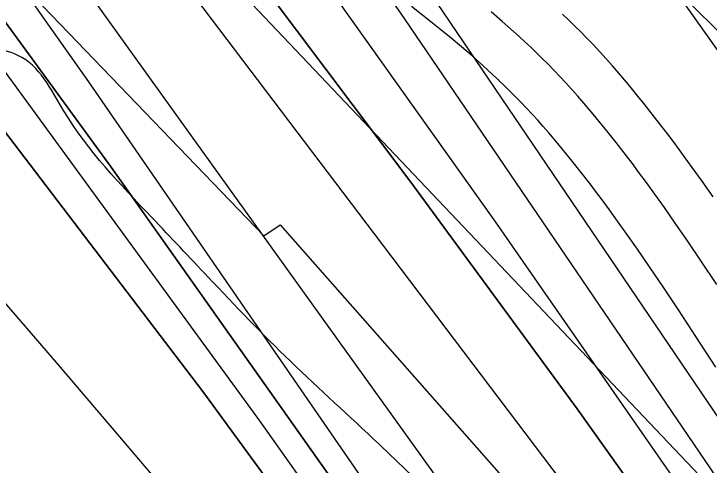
# Model space of a CAD drawing. Extents: x 3279314 to 3317160, y 734079 to 759431.
# Drawn here: x 3309630.9 to 3309857.7, y 749760.2 to 749907.4 of the extents above; entities that cross this region are included whole.
import ezdxf

# ---------------------------------------------------------------- set-up
doc = ezdxf.new("R2010")
doc.units = 0
for name, color, linetype in [('V-RIVR-EDGE', 7, 'Continuous'), ('V-ROAD-CNTR', 7, 'Continuous'), ('V-RRAP-RVMT', 7, 'Continuous'), ('V-RRAP-RVMT-IDEN', 7, 'Continuous'), ('V-SITE-VEGE', 7, 'Continuous'), ('V-TOPO-DPTH', 7, 'Continuous'), ('V-TOPO-MAJR', 7, 'Continuous'), ('V-TOPO-MINR', 7, 'Continuous'), ('V-TOPO-WATR', 7, 'Continuous'), ('V-WETL-SWMP', 7, 'Continuous')]:
    doc.layers.add(name, color=color, linetype=linetype)

msp = doc.modelspace()

# ---------------------------------------------------------------- linework, layer by layer
at = {"layer": 'V-RIVR-EDGE'}
msp.add_spline([(3310321.13, 749040.23), (3310300.43, 749054.71), (3310291.48, 749060.21), (3310284.53, 749069.69), (3310279.08, 749082.15), (3310276.14, 749099.09), (3310273.16, 749101.58), (3310272.66, 749103.08), (3310274.17, 749108.55), (3310272.69, 749114.53), (3310270.22, 749124), (3310267.74, 749126.49), (3310257.78, 749125.02), (3310250.81, 749127.03), (3310248.83, 749130.03), (3310246.36, 749138), (3310246.37, 749142.98), (3310240.9, 749146.48), (3310227.47, 749153.98), (3310224.49, 749156.98), (3310223.53, 749170.92), (3310223.05, 749178.39), (3310221.57, 749182.88), (3310210.16, 749201.33), (3310196.27, 749220.28), (3310184.35, 749234.26), (3310180.89, 749244.22), (3310168.48, 749260.69), (3310132.24, 749302.6), (3310100.95, 749338.04), (3310093.01, 749349.51), (3310080.1, 749360.99), (3310068.19, 749377.95), (3310063.22, 749384.44), (3310063.24, 749392.9), (3310059.28, 749401.38), (3310050.84, 749409.37), (3310038.9, 749415.37), (3310032.93, 749417.88), (3310031.94, 749421.36), (3310031.97, 749431.32), (3310027.51, 749441.79), (3310013.62, 749463.24), (3310002.21, 749480.19), (3309996.75, 749484.69), (3309989.8, 749494.17), (3309966.47, 749525.1), (3309915.81, 749577.01), (3309885.51, 749606.96), (3309870.12, 749627.91), (3309858.72, 749646.37), (3309848.3, 749660.83), (3309832.41, 749680.29), (3309811.56, 749707.23), (3309792.19, 749727.7), (3309770.83, 749747.17), (3309749.97, 749767.14), (3309721.15, 749794.1), (3309694.33, 749821.55), (3309675.95, 749841.02), (3309647.16, 749875.94), (3309632.27, 749893.91), (3309623.81, 749897.91), (3309619.35, 749905.89), (3309612.4, 749914.37), (3309608.42, 749917.87), (3309602.95, 749917.88), (3309597.97, 749917.89), (3309593.49, 749919.4), (3309591.01, 749923.39), (3309589.53, 749928.87), (3309582.58, 749936.85), (3309559.72, 749955.33), (3309517.49, 749996.77), (3309500.12, 750016.73), (3309486.72, 750038.67), (3309451.96, 750074.11), (3309414.2, 750111.55), (3309372.47, 750150), (3309355.08, 750165.97), (3309348.13, 750174.95), (3309345.66, 750180.94), (3309337.24, 750197.39), (3309328.3, 750210.36), (3309324.84, 750220.82), (3309324.86, 750227.79), (3309323.88, 750231.78), (3309308.97, 750246.75), (3309301.02, 750253.25), (3309289.58, 750255.27), (3309275.65, 750261.28), (3309266.21, 750269.27), (3309256.29, 750285.23), (3309242.39, 750304.18), (3309232.48, 750324.13), (3309226.56, 750344.06), (3309225.09, 750354.02), (3309225.1, 750360.49), (3309226.61, 750366.47), (3309226.63, 750374.93), (3309224.66, 750381.91), (3309217.72, 750394.37), (3309214.25, 750402.35), (3309208.81, 750416.8), (3309202.88, 750437.23), (3309195.97, 750461.15), (3309191.05, 750483.07), (3309177.66, 750507.51), (3309165.75, 750523.97), (3309142.39, 750541.95), (3309121.53, 750561.92), (3309087.25, 750593.38), (3309058.44, 750623.32), (3309023.66, 750653.78), (3308984.89, 750682.26), (3308965.52, 750701.73), (3308934.71, 750725.21), (3308916.82, 750741.69), (3308889.5, 750766.65), (3308879.07, 750781.12), (3308861.7, 750803.57), (3308838.86, 750831.51), (3308825.46, 750846.48), (3308814.55, 750864.44), (3308799.66, 750884.89), (3308786.77, 750907.83), (3308769.91, 750936.75), (3308755.5, 750949.23), (3308730.15, 750966.23), (3308702.32, 750989.7), (3308667.03, 751014.68), (3308635.22, 751038.16), (3308607.37, 751054.17), (3308596.45, 751066.15), (3308577.55, 751076.15), (3308544.74, 751098.14), (3308515.42, 751122.12), (3308480.63, 751147.1), (3308431.9, 751178.59), (3308381.19, 751210.58), (3308313.08, 751254.57), (3308298.17, 751264.07), (3308277.31, 751288.02), (3308255.95, 751308.99), (3308247.01, 751317.97), (3308234.57, 751321.99), (3308223.13, 751325), (3308216.67, 751329.5), (3308211.21, 751335.99), (3308207.75, 751346.95), (3308191.84, 751357.45), (3308167.47, 751369.96), (3308143.1, 751381.47), (3308114.75, 751393.99), (3308098.83, 751402), (3308065.53, 751427.97), (3308034.73, 751454.44), (3307987.99, 751482.94), (3307953.18, 751501.95), (3307919.38, 751524.44), (3307889.04, 751538.95), (3307842.78, 751558.49), (3307826.37, 751569.48), (3307807.98, 751583.97), (3307787.11, 751600.95), (3307757.78, 751617.95), (3307730.93, 751635.94), (3307709.54, 751642.47), (3307686.18, 751660.95), (3307647.39, 751683.46), (3307590.22, 751719.45), (3307548.46, 751746.94), (3307501.72, 751774.94), (3307418.18, 751822.45), (3307378.91, 751849.94), (3307352.06, 751864.44), (3307323.22, 751882.44), (3307282.93, 751899.97), (3307232.7, 751923.5), (3307180.99, 751954.99), (3307151.19, 751984.94), (3307118.88, 752007.93), (3307079.59, 752027.95), (3307037.81, 752048.46), (3306959.2, 752074.05), (3306908.45, 752091.61), (3306835.32, 752115.69), (3306813.43, 752124.71), (3306798, 752129.23), (3306775.59, 752128.29), (3306737.24, 752125.39), (3306707.36, 752121.48), (3306675.99, 752124.05), (3306640.67, 752138.08), (3306619.79, 752149.59), (3306586.97, 752168.09), (3306556.14, 752186.09), (3306540.22, 752191.11), (3306530.77, 752196.11), (3306523.31, 752198.12), (3306509.86, 752198.66), (3306494.43, 752199.19), (3306481.99, 752202.21), (3306455.62, 752212.73), (3306426.27, 752223.26), (3306394.43, 752235.79), (3306377.52, 752244.3), (3306357.63, 752254.8), (3306340.22, 752261.82), (3306315.84, 752271.84), (3306291.96, 752278.87), (3306250.66, 752292.41), (3306229.29, 752305.91), (3306214.86, 752312.92), (3306196.46, 752320.43), (3306178.54, 752322.47), (3306158.63, 752327.5), (3306122.35, 752354.48), (3306083.1, 752388.93), (3306035.88, 752426.89), (3305994.62, 752454.38), (3305960.83, 752483.35), (3305942.93, 752491.36), (3305925.51, 752496.38), (3305911.08, 752501.39), (3305890.21, 752519.37), (3305880.28, 752528.36), (3305854.92, 752543.36), (3305817.11, 752558.39), (3305791.24, 752567.92), (3305763.88, 752577.45), (3305740.5, 752586.47), (3305713.14, 752599.98), (3305680.82, 752615.99), (3305651.97, 752630.01), (3305614.66, 752644.04), (3305572.38, 752660.58), (3305548.49, 752666.61), (3305515.65, 752676.65), (3305473.87, 752696.18), (3305452.48, 752705.69), (3305406.24, 752733.19), (3305373.44, 752759.66), (3305338.65, 752786.14), (3305328.71, 752794.13), (3305312.3, 752802.64), (3305286.93, 752813.66), (3305252.11, 752826.69), (3305242.16, 752830.2), (3305208.83, 752844.72), (3305177.02, 752867.21), (3305143.72, 752892.19), (3305118.38, 752915.16), (3305099, 752933.13), (3305078.61, 752943.14), (3305068.68, 752953.62), (3305059.76, 752971.57), (3305047.83, 752980.06), (3305022.47, 752992.58), (3305004.56, 752998.1), (3304987.64, 753004.11), (3304962.77, 753016.13), (3304950.35, 753026.12), (3304927, 753047.59), (3304902.65, 753069.06), (3304884.27, 753085.54), (3304875.32, 753093.03), (3304866.37, 753098.53), (3304851.45, 753104.04), (3304833.04, 753108.07), (3304825.58, 753113.07), (3304814.14, 753120.56), (3304795.25, 753131.07), (3304772.88, 753147.56), (3304761.44, 753154.06), (3304763.94, 753158.04), (3304771.92, 753160.01), (3304783.88, 753164.96), (3304789.87, 753171.91), (3304791.88, 753177.39), (3304788.41, 753185.36), (3304783.94, 753189.36), (3304774.98, 753188.88), (3304768, 753187.9), (3304759.52, 753180.45), (3304750.53, 753171.51), (3304743.06, 753171.03), (3304737.09, 753172.04), (3304729.16, 753187.5), (3304721.73, 753203.95), (3304719.77, 753216.4), (3304715.85, 753239.82), (3304713.88, 753252.27), (3304707.95, 753266.73), (3304696.05, 753288.66), (3304696.05, 753291.15), (3304698.05, 753293.14), (3304721.87, 753260.22), (3304725.85, 753259.21), (3304731.83, 753261.69), (3304735.33, 753264.17), (3304733.35, 753270.15), (3304720.92, 753276.65), (3304713.96, 753281.65), (3304711.48, 753286.14), (3304713.98, 753291.11), (3304717.98, 753296.58), (3304717.99, 753300.56), (3304718.5, 753307.03), (3304717.02, 753313.51), (3304711.57, 753324.98), (3304706.64, 753344.91), (3304708.16, 753355.36), (3304713.67, 753366.3), (3304719.16, 753370.27), (3304720.66, 753373.26), (3304721.2, 753393.17), (3304720.24, 753405.62), (3304722.25, 753412.09), (3304722.76, 753416.07), (3304717.78, 753416.58), (3304715.78, 753414.1), (3304705.78, 753396.7), (3304698.79, 753388.75), (3304690.8, 753382.79), (3304689.3, 753379.81), (3304686.29, 753369.36), (3304679.29, 753358.92), (3304660.84, 753349), (3304644.89, 753343.07), (3304640.41, 753343.08), (3304636.93, 753344.58), (3304631.46, 753345.09), (3304617.01, 753341.14), (3304603.55, 753337.19), (3304582.13, 753334.26), (3304568.69, 753336.28), (3304558.23, 753332.33), (3304554.24, 753329.85), (3304552.23, 753325.37), (3304552.22, 753319.89), (3304556.69, 753317.39), (3304565.16, 753317.37), (3304576.61, 753317.34), (3304598.04, 753325.26), (3304606.01, 753325.24), (3304613.48, 753325.22), (3304648.36, 753335.09), (3304667.78, 753333.55), (3304668.76, 753326.58), (3304665.26, 753321.61), (3304643.84, 753318.67), (3304628.9, 753317.21), (3304618.94, 753317.24), (3304605.48, 753310.3), (3304596.99, 753303.35), (3304588.02, 753300.88), (3304567.61, 753299.44), (3304549.68, 753299.98), (3304541.72, 753301.99), (3304535.25, 753305.49), (3304526.8, 753311.99), (3304519.87, 753327.44), (3304518.9, 753335.41), (3304521.39, 753337.4), (3304525.87, 753336.89), (3304526.84, 753326.93), (3304529.33, 753326.92), (3304534.81, 753329.4), (3304537.33, 753338.35), (3304537.34, 753342.34), (3304537.86, 753354.29), (3304541.37, 753363.24), (3304546.86, 753368.71), (3304559.32, 753371.16), (3304574.27, 753376.6), (3304588.22, 753378.06), (3304594.7, 753384.02), (3304597.71, 753389.99), (3304596.72, 753393.48), (3304592.24, 753395.98), (3304585.76, 753391.02), (3304573.81, 753391.05), (3304554.38, 753389.6), (3304538.93, 753384.66), (3304531.44, 753374.72), (3304526.44, 753364.27), (3304528.89, 753350.82), (3304526.89, 753347.34), (3304520.9, 753341.38), (3304515.92, 753340.9), (3304509.95, 753341.41), (3304494.53, 753349.41), (3304491.56, 753355.9), (3304490.57, 753360.38), (3304490.59, 753365.36), (3304496.09, 753376.8), (3304507.09, 753394.7), (3304515.59, 753407.62), (3304516.11, 753419.07), (3304517.12, 753423.55), (3304526.1, 753431), (3304531.1, 753437.46), (3304532.61, 753445.92), (3304524.17, 753453.41), (3304521.69, 753458.9), (3304530.68, 753468.83), (3304541.15, 753474.28), (3304555.1, 753477.24), (3304557.09, 753479.22), (3304557.1, 753482.71), (3304543.16, 753483.24), (3304520.26, 753482.8), (3304499.35, 753484.84), (3304485.9, 753485.38), (3304474.95, 753484.41), (3304448.54, 753476.5), (3304441.56, 753474.53), (3304417.11, 753455.17), (3304393.67, 753438.3), (3304387.18, 753431.34), (3304378.71, 753431.36), (3304357.3, 753430.92), (3304348.83, 753429.94), (3304343.84, 753425.97), (3304328.37, 753410.58), (3304326.37, 753409.58), (3304314.92, 753410.11), (3304308.96, 753414.61), (3304303.5, 753421.09), (3304279.16, 753448.54), (3304275.21, 753458.51), (3304275.22, 753462.99), (3304280.21, 753469.45), (3304287.22, 753484.87), (3304290.73, 753495.82), (3304296.22, 753498.79), (3304306.68, 753501.26), (3304317.16, 753508.2), (3304337.61, 753522.09), (3304349.57, 753526.54), (3304379.96, 753532.94), (3304408.85, 753538.85), (3304418.82, 753542.31), (3304423.32, 753547.77), (3304423.33, 753551.76), (3304423.33, 753553.75), (3304421.84, 753554.75), (3304418.35, 753551.77), (3304410.38, 753551.79), (3304404.9, 753551.3), (3304391.95, 753548.35), (3304380.99, 753545.89), (3304368.53, 753544.42), (3304359.07, 753542.95), (3304347.6, 753538), (3304334.64, 753532.06), (3304327.66, 753526.6), (3304316.68, 753518.16), (3304306.22, 753513.7), (3304279.82, 753511.28), (3304275.34, 753513.78), (3304273.85, 753513.78), (3304261.39, 753511.33), (3304257.92, 753514.82), (3304257.94, 753522.79), (3304258.95, 753529.76), (3304264.43, 753532.23), (3304275.4, 753536.19), (3304283.38, 753540.65), (3304289.88, 753553.08)], degree=3, dxfattribs=at)
at = {"layer": 'V-ROAD-CNTR'}
for points in [[(3309789.22, 749885.67), (3309787.39, 749887.39), (3309785.63, 749889.02), (3309783.9, 749890.6), (3309780.37, 749893.73), (3309776.93, 749896.7), (3309773.54, 749899.55), (3309770.21, 749902.27), (3309766.95, 749904.89), (3309763.75, 749907.4), (3309760.62, 749909.81)], [(3309799.51, 749896.58), (3309797.63, 749898.35), (3309795.77, 749900.07), (3309793.93, 749901.75), (3309790.25, 749905.02), (3309786.65, 749908.13)], [(3309799.51, 749896.58), (3309797.63, 749898.35), (3309795.77, 749900.07), (3309793.93, 749901.75), (3309790.25, 749905.02), (3309786.65, 749908.13)], [(3309859, 749847.76), (3309855.41, 749852.89), (3309852.21, 749857.37), (3309849.38, 749861.28), (3309846.87, 749864.68), (3309844.64, 749867.65), (3309842.66, 749870.26), (3309839.18, 749874.74), (3309836.52, 749878.11), (3309834.48, 749880.64), (3309831.41, 749884.37), (3309828.26, 749888.09), (3309826.18, 749890.5), (3309824.1, 749892.84), (3309822.02, 749895.12), (3309819.96, 749897.32), (3309817.91, 749899.47), (3309815.87, 749901.55), (3309813.85, 749903.57), (3309811.84, 749905.54), (3309809.9, 749907.4)], [(3309860.22, 749819.14), (3309855.14, 749826.77), (3309850.65, 749833.42), (3309846.68, 749839.21), (3309843.16, 749844.24), (3309840.04, 749848.61), (3309837.27, 749852.42), (3309834.83, 749855.73), (3309832.67, 749858.61), (3309830.76, 749861.13), (3309827.38, 749865.49), (3309824.8, 749868.74), (3309822.85, 749871.16), (3309819.88, 749874.77), (3309816.86, 749878.35), (3309814.9, 749880.61), (3309812.95, 749882.8), (3309811, 749884.94), (3309809.06, 749887.01), (3309807.13, 749889.03), (3309805.21, 749891), (3309803.3, 749892.91), (3309801.4, 749894.77), (3309799.51, 749896.58)], [(3309860.22, 749819.14), (3309855.14, 749826.77), (3309850.65, 749833.42), (3309846.68, 749839.21), (3309843.16, 749844.24), (3309840.04, 749848.61), (3309837.27, 749852.42), (3309834.83, 749855.73), (3309832.67, 749858.61), (3309830.76, 749861.13), (3309827.38, 749865.49), (3309824.8, 749868.74), (3309822.85, 749871.16), (3309819.88, 749874.77), (3309816.86, 749878.35), (3309814.9, 749880.61), (3309812.95, 749882.8), (3309811, 749884.94), (3309809.06, 749887.01), (3309807.13, 749889.03), (3309805.21, 749891), (3309803.3, 749892.91), (3309801.4, 749894.77), (3309799.51, 749896.58)], [(3309859.95, 749792.16), (3309853.43, 749802.16), (3309847.71, 749810.87), (3309842.68, 749818.42), (3309838.26, 749824.98), (3309834.35, 749830.65), (3309830.91, 749835.58), (3309827.86, 749839.85), (3309825.17, 749843.56), (3309822.79, 749846.78), (3309820.69, 749849.58), (3309818.86, 749851.99), (3309815.57, 749856.24), (3309813.09, 749859.37), (3309811.22, 749861.69), (3309808.35, 749865.17), (3309805.46, 749868.6), (3309803.63, 749870.71), (3309801.81, 749872.76), (3309799.99, 749874.76), (3309798.17, 749876.7), (3309796.35, 749878.6), (3309794.55, 749880.44), (3309792.74, 749882.25), (3309790.95, 749884), (3309789.12, 749885.76)]]:
    msp.add_lwpolyline(points, dxfattribs=at)
at = {"layer": 'V-RRAP-RVMT'}
for p, q in [((3309608.29, 749943.48), (3309712.43, 749835.07)), ((3309712.43, 749835.07), (3309717.79, 749838.59)), ((3309717.79, 749838.59), (3309789.27, 749757.59))]:
    msp.add_line(p, q, dxfattribs=at)
at = {"layer": 'V-SITE-VEGE'}
msp.add_line((3309463.12, 750169.37), (3310044.15, 749557.18), dxfattribs=at)
at = {"layer": 'V-TOPO-DPTH'}
for points in [[(3309681.65, 749750.41), (3309645.45, 749793), (3309608.92, 749835.31), (3309548.24, 749904.79), (3309480.77, 749981.32), (3309412.83, 750057.41), (3309344.17, 750132.87), (3309275.03, 750207.89), (3309158.71, 750332.95), (3309134.62, 750358.59), (3309110.37, 750384.08), (3309085.87, 750409.33), (3309061.21, 750434.42), (3309036.28, 750459.24), (3309011.15, 750483.86), (3308985.72, 750508.17), (3308960.1, 750532.28), (3308815.26, 750666.89)], [(3309681.65, 749750.41), (3309645.45, 749793), (3309608.92, 749835.31), (3309548.24, 749904.79), (3309480.77, 749981.32), (3309412.83, 750057.41), (3309344.17, 750132.87), (3309275.03, 750207.89), (3309158.71, 750332.95), (3309134.62, 750358.59), (3309110.37, 750384.08), (3309085.87, 750409.33), (3309061.21, 750434.42), (3309036.28, 750459.24), (3309011.15, 750483.86), (3308985.72, 750508.17), (3308960.1, 750532.28), (3308815.26, 750666.89)], [(3309217.21, 750561.33), (3309232.82, 750542.29), (3309248.28, 750523.13), (3309263.51, 750503.78), (3309278.59, 750484.3), (3309308.03, 750445.78), (3309337.71, 750406.95), (3309367.39, 750368.12), (3309397.06, 750329.29), (3309426.74, 750290.46), (3309704.63, 749926.78), (3309760.08, 749853), (3309814.72, 749778.64), (3309868.17, 749703.41)], [(3311067.61, 747327.5), (3310634.85, 748303.26), (3310634.13, 748304.82), (3310633.39, 748306.38), (3310632.61, 748307.91), (3310631.81, 748309.44), (3310290.54, 748939.92), (3310242.67, 749026.57), (3310193.83, 749112.64), (3310143.51, 749197.86), (3310092.21, 749282.52), (3310027.94, 749386.53), (3310007.71, 749418.54), (3309987.04, 749450.24), (3309965.71, 749481.52), (3309943.94, 749512.5), (3309540.64, 750073.97), (3309478.09, 750159.49), (3309414.58, 750244.29), (3309349.63, 750327.99), (3309283.72, 750410.96), (3309177.61, 750542.23), (3309163.88, 750558.88)], [(3311067.61, 747327.5), (3310634.85, 748303.26), (3310634.13, 748304.82), (3310633.39, 748306.38), (3310632.61, 748307.91), (3310631.81, 748309.44), (3310290.54, 748939.92), (3310242.67, 749026.57), (3310193.83, 749112.64), (3310143.51, 749197.86), (3310092.21, 749282.52), (3310027.94, 749386.53), (3310007.71, 749418.54), (3309987.04, 749450.24), (3309965.71, 749481.52), (3309943.94, 749512.5), (3309540.64, 750073.97), (3309478.09, 750159.49), (3309414.58, 750244.29), (3309349.63, 750327.99), (3309283.72, 750410.96), (3309177.61, 750542.23), (3309163.88, 750558.88)], [(3309124.41, 750550.38), (3309349.45, 750270.22), (3309456.19, 750134.35), (3309560.94, 749996.99), (3309662.69, 749857.4), (3309762.45, 749716.32), (3309935.71, 749465.6), (3309947.15, 749448.64), (3309958.32, 749431.51), (3309969.09, 749414.12), (3309979.6, 749396.57), (3310390.28, 748692.15), (3310427.93, 748626.48), (3310464.96, 748560.46), (3310501.02, 748493.91), (3310536.46, 748427.01), (3310572.61, 748357.55), (3310589.28, 748325.02), (3310605.68, 748292.35), (3310621.65, 748259.48), (3310637.35, 748226.47), (3310660.84, 748176.26), (3310687.82, 748117.92), (3310714.45, 748059.43)], [(3309124.41, 750550.38), (3309349.45, 750270.22), (3309456.19, 750134.35), (3309560.94, 749996.99), (3309662.69, 749857.4), (3309762.45, 749716.32), (3309935.71, 749465.6), (3309947.15, 749448.64), (3309958.32, 749431.51), (3309969.09, 749414.12), (3309979.6, 749396.57), (3310390.28, 748692.15), (3310427.93, 748626.48), (3310464.96, 748560.46), (3310501.02, 748493.91), (3310536.46, 748427.01), (3310572.61, 748357.55), (3310589.28, 748325.02), (3310605.68, 748292.35), (3310621.65, 748259.48), (3310637.35, 748226.47), (3310660.84, 748176.26), (3310687.82, 748117.92), (3310714.45, 748059.43)], [(3309931.78, 749445.57), (3309821.29, 749605.31), (3309757.59, 749695.28), (3309692.62, 749784.29), (3309625.72, 749871.87), (3309557.54, 749958.49), (3309429.27, 750117.86), (3309399.96, 750153.84), (3309370.37, 750189.6), (3309340.36, 750225), (3309310.08, 750260.18), (3309279.28, 750294.89), (3309248.07, 750329.22), (3309216.25, 750362.99), (3309184.02, 750396.38), (3309090.74, 750491.26), (3309076.96, 750505.21), (3309063.14, 750519.12), (3309049.25, 750532.97), (3309035.32, 750546.77)], [(3309035.32, 750546.77), (3309049.25, 750532.97), (3309063.14, 750519.12), (3309076.96, 750505.21), (3309090.74, 750491.26), (3309184.02, 750396.38), (3309216.25, 750362.99), (3309248.07, 750329.22), (3309279.28, 750294.89), (3309310.08, 750260.18), (3309340.36, 750225), (3309370.37, 750189.6), (3309399.96, 750153.84), (3309429.27, 750117.86), (3309557.54, 749958.49), (3309625.72, 749871.87), (3309692.62, 749784.29), (3309757.59, 749695.28), (3309821.29, 749605.31), (3309931.78, 749445.57)]]:
    msp.add_lwpolyline(points, dxfattribs=at)
at = {"layer": 'V-TOPO-MAJR'}
msp.add_lwpolyline([(3310022.79, 749536.78), (3309567.67, 750207.86), (3309516.66, 750281.62), (3309464.78, 750354.75), (3309411.58, 750426.92), (3309357.5, 750498.46), (3309284.82, 750592.83)], dxfattribs=at)
at = {"layer": 'V-TOPO-MINR'}
for points in [[(3309681.65, 749750.41), (3309645.45, 749793), (3309608.92, 749835.31), (3309548.24, 749904.79), (3309480.77, 749981.32), (3309412.83, 750057.41), (3309344.17, 750132.87), (3309275.03, 750207.89), (3309158.71, 750332.95), (3309134.62, 750358.59), (3309110.37, 750384.08), (3309085.87, 750409.33), (3309061.21, 750434.42), (3309036.28, 750459.24), (3309011.15, 750483.86), (3308985.72, 750508.17), (3308960.1, 750532.28), (3308815.26, 750666.89)], [(3310783.77, 748085.28), (3310692.2, 748282.87), (3310682.21, 748304.06), (3310672.03, 748325.16), (3310661.57, 748346.12), (3310650.93, 748367), (3310536.79, 748587.13), (3310468.01, 748717.5), (3310398, 748847.19), (3310326.15, 748975.86), (3310253.06, 749103.86), (3310049.44, 749454.62), (3310041.59, 749467.8), (3310033.56, 749480.86), (3310025.25, 749493.74), (3310016.74, 749506.51), (3309870.8, 749720.54), (3309788.19, 749839.5), (3309704.23, 749957.49), (3309618.26, 750074.03), (3309530.96, 750189.6), (3309211.56, 750604.96)], [(3310822.37, 748050.92), (3310790.37, 748122.17), (3310757.93, 748193.23), (3310721.35, 748272.42), (3310706.67, 748303.64), (3310691.72, 748334.73), (3310676.35, 748365.61), (3310660.7, 748396.36), (3310614.15, 748486.34), (3310574.48, 748561.69), (3310534.09, 748636.63), (3310492.62, 748710.99), (3310450.44, 748784.96), (3310064.07, 749451.17), (3310053.43, 749469.07), (3310042.54, 749486.8), (3310031.27, 749504.3), (3310019.76, 749521.63), (3309758.4, 749905.94), (3309673.37, 750028.62), (3309586.93, 750150.28), (3309498.37, 750270.41), (3309408.39, 750389.5), (3309247.14, 750599.06)], [(3309873.75, 749670.08), (3309806.79, 749758.68), (3309748.56, 749835.7), (3309690.31, 749912.7), (3309632.03, 749989.69), (3309573.73, 750066.66), (3309412.7, 750279.17), (3309372.78, 750331.24), (3309332.49, 750383.02), (3309291.62, 750434.35), (3309250.37, 750485.38), (3309207.42, 750537.91), (3309187.12, 750562.24)], [(3309868.17, 749703.41), (3309814.72, 749778.64), (3309760.08, 749853), (3309704.63, 749926.78), (3309426.74, 750290.46), (3309397.06, 750329.29), (3309367.39, 750368.12), (3309337.71, 750406.95), (3309308.03, 750445.78), (3309278.59, 750484.3), (3309263.51, 750503.78), (3309248.28, 750523.13), (3309232.82, 750542.29), (3309217.21, 750561.33)], [(3309933.74, 749455.58), (3309792.56, 749659.68), (3309711.19, 749774.65), (3309628.2, 749888.42), (3309542.79, 750000.37), (3309455.76, 750111.12), (3309233.77, 750387.43), (3309222.57, 750401.21), (3309211.27, 750414.9), (3309199.81, 750428.47), (3309188.25, 750441.94), (3309176.46, 750455.22), (3309164.47, 750468.3), (3309152.19, 750481.11), (3309139.71, 750493.73), (3309129.5, 750503.82), (3309111.73, 750521.3), (3309093.91, 750538.74), (3309076.01, 750556.1)], [(3309903.26, 749835.42), (3309832.44, 749935.3), (3309758.72, 750033.07), (3309683.08, 750129.43), (3309570.45, 750268.65), (3309530.28, 750318.83), (3309490.46, 750369.28), (3309451.17, 750420.15), (3309412.23, 750471.28), (3309366.11, 750532.51), (3309350.45, 750553.21)], [(3310714.45, 748059.43), (3310687.82, 748117.92), (3310660.84, 748176.26), (3310637.35, 748226.47), (3310621.65, 748259.48), (3310605.68, 748292.35), (3310589.28, 748325.02), (3310572.61, 748357.55), (3310536.46, 748427.01), (3310501.02, 748493.91), (3310464.96, 748560.46), (3310427.93, 748626.48), (3310390.28, 748692.15), (3309979.6, 749396.57), (3309969.09, 749414.12), (3309958.32, 749431.51), (3309947.15, 749448.64), (3309935.71, 749465.6), (3309762.45, 749716.32), (3309662.69, 749857.4), (3309560.94, 749996.99), (3309456.19, 750134.35), (3309349.45, 750270.22), (3309124.41, 750550.38)], [(3309931.78, 749445.57), (3309821.29, 749605.31), (3309757.59, 749695.28), (3309692.62, 749784.29), (3309625.72, 749871.87), (3309557.54, 749958.49), (3309429.27, 750117.86), (3309399.96, 750153.84), (3309370.37, 750189.6), (3309340.36, 750225), (3309310.08, 750260.18), (3309279.28, 750294.89), (3309248.07, 750329.22), (3309216.25, 750362.99), (3309184.02, 750396.38), (3309090.74, 750491.26), (3309076.96, 750505.21), (3309063.14, 750519.12), (3309049.25, 750532.97), (3309035.32, 750546.77)], [(3309937.72, 749475.65), (3309655.36, 749885.28), (3309573.02, 750001.92), (3309488.97, 750117.3), (3309402.35, 750230.76), (3309314.04, 750342.95), (3309150.16, 750546.41)]]:
    msp.add_lwpolyline(points, dxfattribs=at)
at = {"layer": 'V-TOPO-WATR'}
msp.add_lwpolyline([(3311067.61, 747327.5), (3310634.85, 748303.26), (3310634.13, 748304.82), (3310633.39, 748306.38), (3310632.61, 748307.91), (3310631.81, 748309.44), (3310290.54, 748939.92), (3310242.67, 749026.57), (3310193.83, 749112.64), (3310143.51, 749197.86), (3310092.21, 749282.52), (3310027.94, 749386.53), (3310007.71, 749418.54), (3309987.04, 749450.24), (3309965.71, 749481.52), (3309943.94, 749512.5), (3309540.64, 750073.97), (3309478.09, 750159.49), (3309414.58, 750244.29), (3309349.63, 750327.99), (3309283.72, 750410.96), (3309177.61, 750542.23), (3309163.88, 750558.88)], dxfattribs=at)
at = {"layer": 'V-WETL-SWMP'}
msp.add_line((3309663.54, 750099.03), (3310001.84, 749760.51), dxfattribs=at)
msp.add_line((3309663.54, 750099.03), (3310001.84, 749760.51), dxfattribs=at)

# ---------------------------------------------------------------- texts
at = {"layer": 'V-RRAP-RVMT-IDEN'}
msp.add_text('SPRINGFIELD', height=99.9998, rotation=309.7632, dxfattribs=at).set_placement((3309035.81, 750233.32))

doc.saveas('drawing.dxf')
